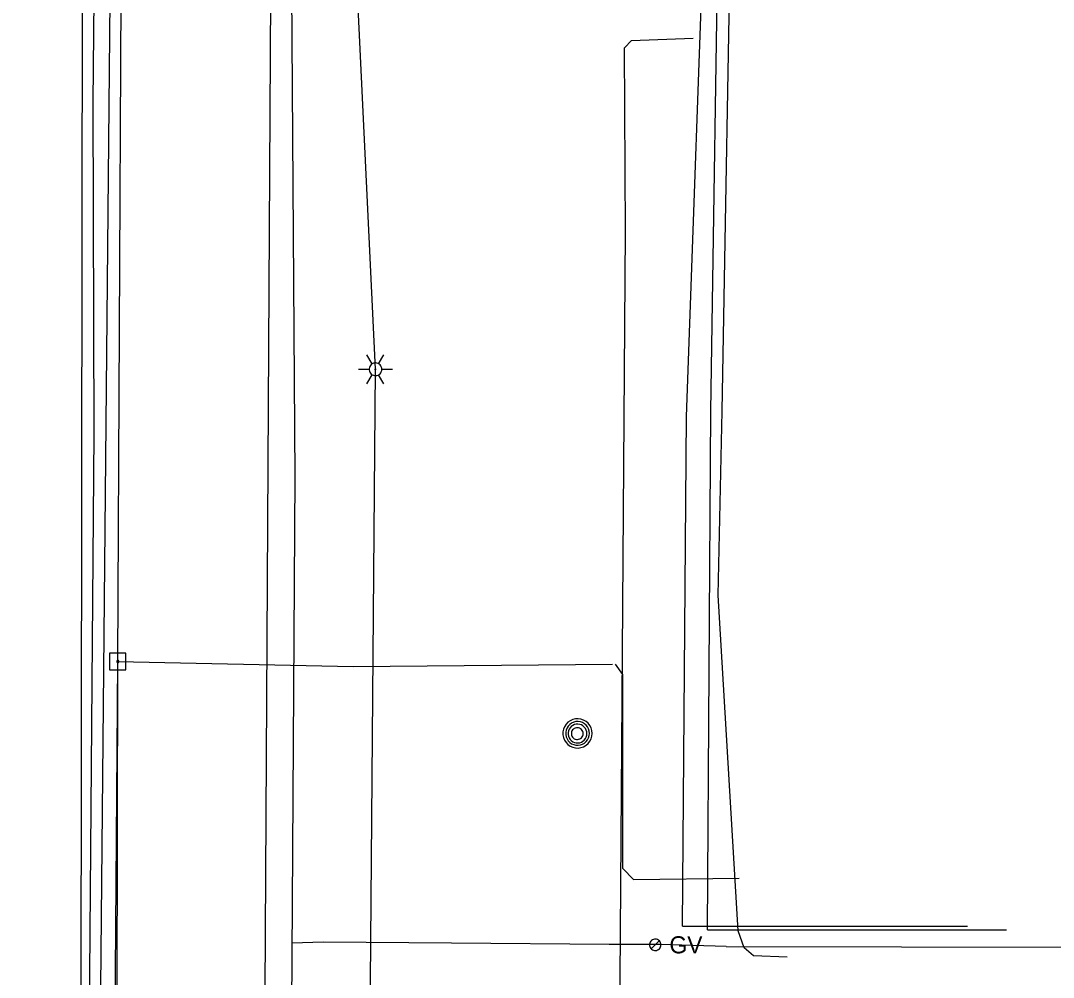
# Model space of a CAD drawing. Extents: x 600849 to 606371, y 330010 to 403088.
# Drawn here: x 602003.9 to 602236.7, y 364216.6 to 364432.2 of the extents above; entities that cross this region are included whole.
import ezdxf

# ---------------------------------------------------------------- set-up
doc = ezdxf.new("R2010")
doc.units = 0
for name, color, linetype in [('E_LTG', 7, 'Continuous'), ('E_UTL_E_UG', 7, 'Continuous'), ('E_UTL_EPowerPole', 7, 'Continuous'), ('E_UTL_FO_UG', 7, 'Continuous'), ('E_UTL_G', 7, 'Continuous'), ('E_UTL_G_UG', 7, 'Continuous'), ('E_UTL_MH', 7, 'Continuous'), ('E_UTL_Overhead', 7, 'Continuous'), ('E_UTL_T_UG', 7, 'Continuous'), ('E_UTL_TV_UG', 7, 'Continuous'), ('E_UTL_W_UG', 7, 'Continuous')]:
    doc.layers.add(name, color=color, linetype=linetype)

msp = doc.modelspace()

# ---------------------------------------------------------------- linework, layer by layer
at = {"layer": 'E_LTG'}
for points in [[(602083.19, 364354.85), (602082, 364356.91)], [(602084.62, 364354.85), (602085.81, 364356.91)], [(602080.1, 364353.61), (602082.48, 364353.61)], [(602085.34, 364353.61), (602085.31, 364353.88), (602085.23, 364354.14), (602085.11, 364354.38), (602084.94, 364354.59), (602084.74, 364354.77), (602084.5, 364354.91), (602084.24, 364355), (602083.97, 364355.04), (602083.7, 364355.02), (602083.44, 364354.96), (602083.19, 364354.85), (602082.97, 364354.69), (602082.78, 364354.49), (602082.64, 364354.26), (602082.54, 364354.01), (602082.48, 364353.74), (602082.48, 364353.47), (602082.54, 364353.21), (602082.64, 364352.95), (602082.78, 364352.72), (602082.97, 364352.53), (602083.19, 364352.37), (602083.44, 364352.26), (602083.7, 364352.19), (602083.97, 364352.18), (602084.24, 364352.22), (602084.5, 364352.31), (602084.74, 364352.44), (602084.94, 364352.62), (602085.11, 364352.84), (602085.23, 364353.08), (602085.31, 364353.34), (602085.34, 364353.61)], [(602085.34, 364353.61), (602085.31, 364353.88), (602085.23, 364354.14), (602085.11, 364354.38), (602084.94, 364354.59), (602084.74, 364354.77), (602084.5, 364354.91), (602084.24, 364355), (602083.97, 364355.04), (602083.7, 364355.02), (602083.44, 364354.96), (602083.19, 364354.85), (602082.97, 364354.69), (602082.78, 364354.49), (602082.64, 364354.26), (602082.54, 364354.01), (602082.48, 364353.74), (602082.48, 364353.47), (602082.54, 364353.21), (602082.64, 364352.95), (602082.78, 364352.72), (602082.97, 364352.53), (602083.19, 364352.37), (602083.44, 364352.26), (602083.7, 364352.19), (602083.97, 364352.18), (602084.24, 364352.22), (602084.5, 364352.31), (602084.74, 364352.44), (602084.94, 364352.62), (602085.11, 364352.84), (602085.23, 364353.08), (602085.31, 364353.34), (602085.34, 364353.61)], [(602085.34, 364353.61), (602085.31, 364353.88), (602085.23, 364354.14), (602085.11, 364354.38), (602084.94, 364354.59), (602084.74, 364354.77), (602084.5, 364354.91), (602084.24, 364355), (602083.97, 364355.04), (602083.7, 364355.02), (602083.44, 364354.96), (602083.19, 364354.85), (602082.97, 364354.69), (602082.78, 364354.49), (602082.64, 364354.26), (602082.54, 364354.01), (602082.48, 364353.74), (602082.48, 364353.47), (602082.54, 364353.21), (602082.64, 364352.95), (602082.78, 364352.72), (602082.97, 364352.53), (602083.19, 364352.37), (602083.44, 364352.26), (602083.7, 364352.19), (602083.97, 364352.18), (602084.24, 364352.22), (602084.5, 364352.31), (602084.74, 364352.44), (602084.94, 364352.62), (602085.11, 364352.84), (602085.23, 364353.08), (602085.31, 364353.34), (602085.34, 364353.61)], [(602084.03, 364353.61), (602084.02, 364353.63), (602084.02, 364353.65), (602084.01, 364353.67), (602083.99, 364353.69), (602083.98, 364353.71), (602083.96, 364353.72), (602083.93, 364353.72), (602083.91, 364353.73), (602083.89, 364353.73), (602083.87, 364353.72), (602083.85, 364353.71), (602083.83, 364353.7), (602083.81, 364353.68), (602083.8, 364353.66), (602083.79, 364353.64), (602083.79, 364353.62), (602083.79, 364353.6), (602083.79, 364353.57), (602083.8, 364353.55), (602083.81, 364353.53), (602083.83, 364353.52), (602083.85, 364353.51), (602083.87, 364353.5), (602083.89, 364353.49), (602083.91, 364353.49), (602083.93, 364353.49), (602083.96, 364353.5), (602083.98, 364353.51), (602083.99, 364353.53), (602084.01, 364353.54), (602084.02, 364353.56), (602084.02, 364353.59), (602084.03, 364353.61)], [(602085.34, 364353.61), (602087.72, 364353.61)], [(602082, 364350.31), (602083.19, 364352.37)], [(602085.81, 364350.31), (602084.62, 364352.37)]]:
    msp.add_lwpolyline(points, dxfattribs=at)
at = {"layer": 'E_UTL_E_UG'}
for points in [[(602078.82, 363569.87), (602076, 363747.96), (602075.58, 363768.52), (602093.27, 363966.94), (602082.34, 364160.16), (602083.91, 364353.61), (602075.37, 364532.41), (602096.94, 364666.22), (602086.34, 364750.3)], [(602017.01, 363967.88), (602016.46, 364027.3), (602017.47, 364153.64), (602017.94, 364497.46)], [(602153.15, 364228.09), (602154.05, 364343.01), (602158.47, 364466.73), (602160.74, 364489.72)], [(602158.75, 364227.29), (602159.53, 364344.19), (602161.35, 364466.56), (602160.74, 364489.72)], [(602153.15, 364228.09), (602217.39, 364228.09)], [(602158.75, 364227.29), (602226.15, 364227.29)]]:
    msp.add_lwpolyline(points, dxfattribs=at)
at = {"layer": 'E_UTL_EPowerPole'}
for points in [[(602025.8, 364289.6), (602025.8, 364292.51)], [(602027.64, 364289.6), (602023.95, 364289.6)], [(602023.95, 364289.6), (602023.95, 364285.91)], [(602026.07, 364287.76), (602026.06, 364287.8), (602026.05, 364287.84), (602026.03, 364287.89), (602026, 364287.92), (602025.97, 364287.95), (602025.93, 364287.97), (602025.88, 364287.99), (602025.84, 364287.99), (602025.79, 364287.99), (602025.75, 364287.98), (602025.71, 364287.96), (602025.67, 364287.94), (602025.64, 364287.9), (602025.62, 364287.87), (602025.6, 364287.82), (602025.59, 364287.78), (602025.59, 364287.73), (602025.6, 364287.69), (602025.62, 364287.65), (602025.64, 364287.61), (602025.67, 364287.58), (602025.71, 364287.55), (602025.75, 364287.53), (602025.79, 364287.52), (602025.84, 364287.52), (602025.88, 364287.52), (602025.93, 364287.54), (602025.97, 364287.56), (602026, 364287.59), (602026.03, 364287.63), (602026.05, 364287.67), (602026.06, 364287.71), (602026.07, 364287.76)], [(602027.64, 364285.91), (602027.64, 364289.6)], [(602023.95, 364285.91), (602027.64, 364285.91)]]:
    msp.add_lwpolyline(points, dxfattribs=at)
at = {"layer": 'E_UTL_FO_UG'}
msp.add_lwpolyline([(602176.73, 364221.1), (602169.14, 364221.44), (602167.01, 364223.25), (602165.67, 364227.02), (602161.15, 364302.7), (602162.05, 364344.16), (602164.27, 364467.32), (602165.17, 364512.12), (602164.57, 364598.46), (602164.88, 364637.16), (602166.32, 364677.21), (602160.84, 364686.41), (602166.3, 364687.12), (602164.06, 364758.91), (602160.88, 364891.9), (602162.68, 364925.61), (602161.7, 364940.09), (602164.56, 364982.99), (602164.62, 365035.74), (602163.31, 365113.4), (602164.99, 365277.45)], dxfattribs=at)
at = {"layer": 'E_UTL_G'}
for points in [[(602148.26, 364223.91), (602148.23, 364224.15), (602148.17, 364224.38), (602148.05, 364224.6), (602147.9, 364224.79), (602147.72, 364224.95), (602147.51, 364225.07), (602147.28, 364225.15), (602147.04, 364225.19), (602146.79, 364225.18), (602146.55, 364225.12), (602146.33, 364225.02), (602146.13, 364224.88), (602145.97, 364224.7), (602145.83, 364224.49), (602145.74, 364224.27), (602145.7, 364224.03), (602145.7, 364223.78), (602145.74, 364223.54), (602145.83, 364223.32), (602145.97, 364223.11), (602146.13, 364222.94), (602146.33, 364222.8), (602146.55, 364222.69), (602146.79, 364222.64), (602147.04, 364222.62), (602147.28, 364222.66), (602147.51, 364222.74), (602147.72, 364222.86), (602147.9, 364223.02), (602148.05, 364223.21), (602148.17, 364223.43), (602148.23, 364223.66), (602148.26, 364223.91)], [(602146.07, 364223), (602147.88, 364224.81)]]:
    msp.add_lwpolyline(points, dxfattribs=at)
at = {"layer": 'E_UTL_G_UG'}
msp.add_line((602162.97, 364223.56), (602726.93, 364222.01), dxfattribs=at)
for points in [[(602060.01, 363468.19), (602056.39, 363468.6), (602054.36, 363500.64), (602055.64, 363568.29), (602055.85, 363635.67), (602060.53, 363677.93), (602062.03, 363722.09), (602061.42, 363727.86), (602062.56, 363759.29), (602062.45, 363800.12), (602062.87, 363849.24), (602063.19, 363928.76), (602063.38, 364018.14), (602063.76, 364116.5), (602064.83, 364174.35), (602065.21, 364233.32), (602065.84, 364329.41), (602065.08, 364438.96)], [(602162.97, 364223.56), (602147.92, 364223.94), (602136.57, 364223.97), (602101.04, 364224.29), (602072.2, 364224.51), (602065.04, 364224.31)]]:
    msp.add_lwpolyline(points, dxfattribs=at)
at = {"layer": 'E_UTL_MH'}
for points in [[(602132.76, 364271.56), (602132.7, 364272.18), (602132.52, 364272.79), (602132.23, 364273.34), (602131.85, 364273.84), (602131.37, 364274.25), (602130.83, 364274.56), (602130.24, 364274.77), (602129.61, 364274.85), (602128.99, 364274.83), (602128.38, 364274.68), (602127.81, 364274.42), (602127.3, 364274.05), (602126.86, 364273.6), (602126.52, 364273.07), (602126.29, 364272.49), (602126.17, 364271.87), (602126.17, 364271.24), (602126.29, 364270.63), (602126.52, 364270.05), (602126.86, 364269.52), (602127.3, 364269.06), (602127.81, 364268.7), (602128.38, 364268.44), (602128.99, 364268.29), (602129.61, 364268.26), (602130.24, 364268.35), (602130.83, 364268.56), (602131.37, 364268.87), (602131.85, 364269.28), (602132.23, 364269.77), (602132.52, 364270.33), (602132.7, 364270.93), (602132.76, 364271.56)], [(602132.14, 364271.55), (602132.09, 364272.06), (602131.95, 364272.55), (602131.72, 364273), (602131.4, 364273.4), (602131.02, 364273.73), (602130.58, 364273.99), (602130.1, 364274.16), (602129.59, 364274.23), (602129.08, 364274.2), (602128.59, 364274.08), (602128.13, 364273.87), (602127.71, 364273.58), (602127.36, 364273.21), (602127.09, 364272.78), (602126.9, 364272.31), (602126.8, 364271.81), (602126.8, 364271.3), (602126.9, 364270.8), (602127.09, 364270.33), (602127.36, 364269.9), (602127.71, 364269.53), (602128.13, 364269.24), (602128.59, 364269.02), (602129.08, 364268.9), (602129.59, 364268.88), (602130.1, 364268.95), (602130.58, 364269.12), (602131.02, 364269.37), (602131.4, 364269.71), (602131.72, 364270.11), (602131.95, 364270.56), (602132.09, 364271.05), (602132.14, 364271.55)], [(602131.58, 364271.53), (602131.54, 364271.93), (602131.43, 364272.32), (602131.24, 364272.68), (602130.99, 364272.99), (602130.68, 364273.26), (602130.33, 364273.46), (602129.95, 364273.59), (602129.55, 364273.65), (602129.15, 364273.63), (602128.75, 364273.54), (602128.39, 364273.37), (602128.06, 364273.13), (602127.78, 364272.84), (602127.56, 364272.5), (602127.41, 364272.13), (602127.33, 364271.73), (602127.33, 364271.32), (602127.41, 364270.93), (602127.56, 364270.55), (602127.78, 364270.21), (602128.06, 364269.92), (602128.39, 364269.68), (602128.75, 364269.51), (602129.15, 364269.42), (602129.55, 364269.4), (602129.95, 364269.46), (602130.33, 364269.59), (602130.68, 364269.79), (602130.99, 364270.06), (602131.24, 364270.37), (602131.43, 364270.73), (602131.54, 364271.12), (602131.58, 364271.53)], [(602130.72, 364271.51), (602130.7, 364271.76), (602130.63, 364272.01), (602130.51, 364272.23), (602130.36, 364272.43), (602130.16, 364272.6), (602129.94, 364272.72), (602129.71, 364272.8), (602129.45, 364272.84), (602129.2, 364272.83), (602128.96, 364272.77), (602128.73, 364272.66), (602128.52, 364272.52), (602128.34, 364272.33), (602128.21, 364272.12), (602128.11, 364271.89), (602128.07, 364271.64), (602128.07, 364271.38), (602128.11, 364271.13), (602128.21, 364270.9), (602128.34, 364270.69), (602128.52, 364270.5), (602128.73, 364270.36), (602128.96, 364270.25), (602129.2, 364270.19), (602129.45, 364270.18), (602129.71, 364270.22), (602129.94, 364270.3), (602130.16, 364270.43), (602130.36, 364270.59), (602130.51, 364270.79), (602130.63, 364271.02), (602130.7, 364271.26), (602130.72, 364271.51)]]:
    msp.add_lwpolyline(points, dxfattribs=at)
at = {"layer": 'E_UTL_Overhead'}
msp.add_lwpolyline([(602023.8, 363946.92), (602023.98, 364037.98), (602025.57, 364145.3), (602025.83, 364287.76), (602027.16, 364559.33), (602028.92, 364756.04), (602029.03, 364834.91), (602029.56, 364946.13), (602030.41, 365117.16), (602031.91, 365287.51), (602032.13, 365415.23), (602033.07, 365577.35), (602034.21, 365759.49), (602035.29, 365915.56), (602035.65, 366066.63), (602037.15, 366259.2), (602038.14, 366378.17), (602037.53, 366468.16), (602038.3, 366629.6), (602038.45, 366764.67), (602038.7, 366805.21), (602049.62, 366998.37), (602049.62, 367041.99)], dxfattribs=at)
at = {"layer": 'E_UTL_T_UG'}
for points in [[(602056.95, 363843.75), (602061.7, 364675.39), (602061.58, 364697.74), (602062.79, 364769.74), (602063.21, 364911.29)], [(602151.62, 364039.7), (602145.79, 364039.83), (602097.74, 364041.73), (602075.62, 364041.79), (602028.8, 364040.94), (602024, 364041.18), (602018.22, 364042.87), (602017.84, 364061.41), (602018.02, 364129.24), (602017.66, 364147.43), (602012.87, 364149.53), (602017.41, 364151.49), (602018.58, 364155.76), (602019.32, 364189.22), (602020.52, 364339.06), (602020.28, 364413.8), (602020.66, 364452.73), (602015.66, 364455.82), (602019.88, 364460.36), (602021.2, 364490.28), (602019.63, 364531.88), (602018.24, 364535.92), (602003.93, 364539)]]:
    msp.add_lwpolyline(points, dxfattribs=at)
at = {"layer": 'E_UTL_TV_UG'}
for points in [[(602023.98, 364037.98), (602025.83, 364287.76), (602078.9, 364286.66), (602137.32, 364287.13)], [(602142.09, 364238.61), (602139.7, 364241.11), (602139.65, 364284.83), (602138.02, 364287.14)], [(602142.09, 364238.61), (602165.93, 364238.92)]]:
    msp.add_lwpolyline(points, dxfattribs=at)
at = {"layer": 'E_UTL_W_UG'}
for points in [[(602021.43, 363987.51), (602020.81, 364087.06), (602024.58, 364484.56)], [(602136.3, 363730.09), (602137.73, 363878.85), (602137.55, 363996.65), (602139.44, 364143.05), (602139.64, 364153.84), (602140.05, 364156.44), (602138.92, 364163.07), (602138.74, 364174.06), (602140.29, 364384.58), (602140.04, 364426.03), (602141.64, 364427.75), (602155.52, 364428.23)]]:
    msp.add_lwpolyline(points, dxfattribs=at)

# ---------------------------------------------------------------- texts
at = {"layer": 'E_UTL_G'}
msp.add_text('GV', height=3.85, dxfattribs=at).set_placement((602150.18, 364221.98))

doc.saveas('drawing.dxf')
